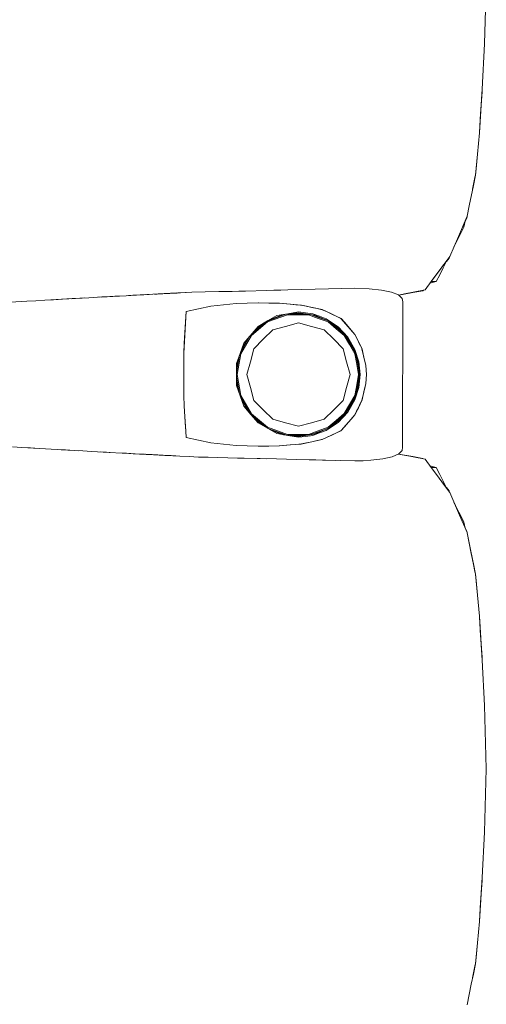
# Model space of a CAD drawing. Header units: millimetres. Extents: x -261 to 187, y -214 to 106.
# Tile 741 of 1056: x -203.131 to -202.776, y 7.965 to 8.716. Entities that reach past the tile are written whole.
import ezdxf

# ---------------------------------------------------------------- set-up
doc = ezdxf.new("R2010")
doc.units = ezdxf.units.MM
doc.header["$LTSCALE"] = 0.005
doc.header["$MEASUREMENT"] = 0
doc.layers.add('IFC-Elemento de mobília-Contorno', color=9, linetype='Continuous', lineweight=5)

msp = doc.modelspace()

# ---------------------------------------------------------------- linework, layer by layer
at = {"layer": 'IFC-Elemento de mobília-Contorno', "lineweight": 5}
for p, q in [((-202.77687, 8.69727), (-202.7756, 8.74562)), ((-202.77876, 8.66273), (-202.77687, 8.69727)), ((-202.77982, 8.64598), (-202.77876, 8.66273)), ((-202.77969, 8.64711), (-202.77876, 8.66273)), ((-202.77888, 8.66054), (-202.77884, 8.66131)), ((-202.77969, 8.64711), (-202.77888, 8.66054)), ((-202.77997, 8.64371), (-202.77969, 8.64711)), ((-202.78089, 8.62922), (-202.77982, 8.64598)), ((-202.78086, 8.62964), (-202.77993, 8.64413)), ((-202.78242, 8.61316), (-202.78089, 8.62922)), ((-202.78088, 8.62948), (-202.78086, 8.62964)), ((-202.78394, 8.5971), (-202.78242, 8.61316)), ((-202.78334, 8.60196), (-202.78242, 8.61316)), ((-202.78394, 8.5971), (-202.78334, 8.60196)), ((-202.78608, 8.58632), (-202.78402, 8.5965)), ((-202.78605, 8.58648), (-202.78402, 8.5965)), ((-202.78563, 8.58852), (-202.78402, 8.5965)), ((-202.7855, 8.58925), (-202.78394, 8.5971)), ((-202.78402, 8.5965), (-202.78395, 8.59705)), ((-202.78861, 8.57356), (-202.7855, 8.58925)), ((-202.78612, 8.58609), (-202.78563, 8.58852)), ((-202.79016, 8.56571), (-202.78861, 8.57356)), ((-202.79678, 8.55032), (-202.79016, 8.56571)), ((-202.79189, 8.56135), (-202.79046, 8.5646)), ((-202.79046, 8.5646), (-202.7903, 8.56538)), ((-202.79678, 8.55032), (-202.79347, 8.55802)), ((-202.79535, 8.55226), (-202.79271, 8.55744)), ((-202.79271, 8.55744), (-202.79175, 8.56203)), ((-202.8034, 8.53494), (-202.79678, 8.55032)), ((-202.80009, 8.54263), (-202.79678, 8.55032)), ((-202.798, 8.54704), (-202.79535, 8.55226)), ((-202.80026, 8.54224), (-202.798, 8.54704)), ((-202.80008, 8.54266), (-202.798, 8.54704)), ((-202.81761, 8.51593), (-202.8034, 8.53494)), ((-202.80605, 8.53123), (-202.804, 8.53378)), ((-202.804, 8.53378), (-202.80362, 8.53465)), ((-202.81288, 8.52227), (-202.80814, 8.5286)), ((-202.81117, 8.52116), (-202.80853, 8.52634)), ((-202.8105, 8.52543), (-202.80814, 8.5286)), ((-202.80853, 8.52634), (-202.8059, 8.53152)), ((-202.80814, 8.52859), (-202.80814, 8.5286)), ((-202.8059, 8.53152), (-202.80578, 8.53176)), ((-202.81761, 8.51593), (-202.81288, 8.52227)), ((-202.8138, 8.51598), (-202.81117, 8.52116)), ((-202.81288, 8.52227), (-202.8105, 8.52543)), ((-202.82235, 8.50959), (-202.81761, 8.51593)), ((-202.81858, 8.51463), (-202.8138, 8.51598)), ((-202.81761, 8.51593), (-202.8138, 8.51598)), ((-203.07885, 8.50363), (-203.07219, 8.504)), ((-203.07219, 8.504), (-203.05696, 8.50483)), ((-203.07219, 8.504), (-203.06542, 8.50437)), ((-203.07219, 8.504), (-203.0688, 8.50419)), ((-203.07103, 8.50406), (-203.0688, 8.50419)), ((-203.07065, 8.50408), (-203.06696, 8.50429)), ((-203.06886, 8.50418), (-203.06696, 8.50429)), ((-203.0688, 8.50419), (-203.06542, 8.50437)), ((-203.06696, 8.50429), (-203.06489, 8.5044)), ((-203.06542, 8.50437), (-203.05696, 8.50483)), ((-203.06542, 8.50437), (-203.06203, 8.50455)), ((-203.06489, 8.5044), (-203.06281, 8.50451)), ((-203.06281, 8.50451), (-203.0608, 8.50462)), ((-203.06281, 8.50451), (-203.06084, 8.50462)), ((-203.06229, 8.50454), (-203.06048, 8.50464)), ((-203.06203, 8.50455), (-203.05865, 8.50474)), ((-203.06203, 8.50455), (-203.06084, 8.50462)), ((-203.06178, 8.50457), (-203.05889, 8.50472)), ((-203.05865, 8.50474), (-203.05696, 8.50483)), ((-203.05748, 8.5048), (-203.05614, 8.50487)), ((-203.05696, 8.50483), (-203.05526, 8.50492)), ((-203.05526, 8.50492), (-203.05018, 8.5052)), ((-203.05018, 8.5052), (-203.0451, 8.50547)), ((-203.05018, 8.5052), (-203.0468, 8.50538)), ((-203.05018, 8.5052), (-203.04849, 8.50529)), ((-203.04849, 8.50529), (-203.0468, 8.50538)), ((-203.0451, 8.50547), (-203.04373, 8.50555)), ((-203.04373, 8.50555), (-203.04236, 8.50562)), ((-203.04236, 8.50562), (-203.03414, 8.50606)), ((-203.04236, 8.50562), (-203.03962, 8.50576)), ((-203.03962, 8.50576), (-203.03825, 8.50584)), ((-203.03825, 8.50584), (-203.03551, 8.50598)), ((-203.03825, 8.50584), (-203.03688, 8.50591)), ((-203.038, 8.50585), (-203.03793, 8.50585)), ((-203.03793, 8.50585), (-203.03783, 8.50586)), ((-203.03793, 8.50585), (-203.03782, 8.50586)), ((-203.03688, 8.50591), (-203.03551, 8.50598)), ((-203.03439, 8.50604), (-203.03378, 8.50608)), ((-203.03421, 8.50605), (-203.03276, 8.50612)), ((-203.03414, 8.50606), (-203.02591, 8.50649)), ((-203.03378, 8.50608), (-203.03285, 8.50612)), ((-203.03378, 8.50608), (-203.03292, 8.50612)), ((-203.03276, 8.50612), (-203.03, 8.50627)), ((-203.02865, 8.50634), (-203.0266, 8.50645)), ((-203.02865, 8.50634), (-203.02728, 8.50642)), ((-203.02728, 8.50642), (-203.02591, 8.50649)), ((-203.0266, 8.50645), (-203.02591, 8.50649)), ((-203.02591, 8.50649), (-203.02317, 8.50663)), ((-203.02454, 8.50656), (-203.02317, 8.50663)), ((-203.02454, 8.50656), (-203.02385, 8.5066)), ((-203.02385, 8.5066), (-203.02317, 8.50663)), ((-203.02317, 8.50663), (-203.02227, 8.50668)), ((-203.02227, 8.50668), (-203.01687, 8.50696)), ((-203.02227, 8.50668), (-203.02047, 8.50677)), ((-203.02227, 8.50668), (-203.02137, 8.50673)), ((-203.02137, 8.50673), (-203.02047, 8.50677)), ((-203.02047, 8.50677), (-203.01867, 8.50687)), ((-203.02047, 8.50677), (-203.01957, 8.50682)), ((-203.01957, 8.50682), (-203.01777, 8.50691)), ((-203.01867, 8.50687), (-203.01642, 8.50698)), ((-203.01777, 8.50691), (-203.01642, 8.50698)), ((-203.01687, 8.50696), (-203.01462, 8.50707)), ((-203.01642, 8.50698), (-203.01462, 8.50707)), ((-203.01642, 8.50698), (-203.01597, 8.507)), ((-203.01597, 8.507), (-203.01507, 8.50705)), ((-203.01507, 8.50705), (-203.01417, 8.5071)), ((-203.01462, 8.50707), (-203.01327, 8.50715)), ((-203.01462, 8.50707), (-203.01417, 8.5071)), ((-203.01417, 8.5071), (-203.01192, 8.50721)), ((-203.01417, 8.5071), (-203.01237, 8.50719)), ((-203.01282, 8.50717), (-203.01192, 8.50721)), ((-203.01192, 8.50721), (-203.01166, 8.50723)), ((-203.01166, 8.50723), (-203.01057, 8.50728)), ((-203.01166, 8.50723), (-203.01102, 8.50726)), ((-203.01166, 8.50723), (-203.01147, 8.50724)), ((-203.01057, 8.50728), (-203.00922, 8.50735)), ((-203.01057, 8.50728), (-203.00967, 8.50733)), ((-203.01057, 8.50728), (-203.01012, 8.50731)), ((-203.01012, 8.50731), (-203.00015, 8.50782)), ((-203.00967, 8.50733), (-203.00922, 8.50735)), ((-203.00922, 8.50735), (-203.00015, 8.50782)), ((-203.00922, 8.50735), (-203.00877, 8.50738)), ((-203.00877, 8.50738), (-203.00015, 8.50782)), ((-203.00015, 8.50782), (-202.98992, 8.50805)), ((-202.98992, 8.50805), (-202.97969, 8.50827)), ((-202.97969, 8.50827), (-202.97458, 8.50838)), ((-202.97458, 8.50838), (-202.96947, 8.5085)), ((-202.96947, 8.5085), (-202.95924, 8.50872)), ((-202.96947, 8.5085), (-202.96435, 8.50861)), ((-202.96435, 8.50861), (-202.95924, 8.50872)), ((-202.95924, 8.50872), (-202.94314, 8.50917)), ((-202.94314, 8.50917), (-202.93778, 8.50932)), ((-202.93778, 8.50932), (-202.91631, 8.50992)), ((-202.93778, 8.50932), (-202.92705, 8.50962)), ((-202.93778, 8.50932), (-202.93241, 8.50947)), ((-202.93241, 8.50947), (-202.92705, 8.50962)), ((-202.92705, 8.50962), (-202.91631, 8.50992)), ((-202.91631, 8.50992), (-202.87582, 8.51082)), ((-202.89607, 8.51037), (-202.87582, 8.51082)), ((-202.89607, 8.51037), (-202.88594, 8.5106)), ((-202.88594, 8.5106), (-202.87582, 8.51082)), ((-202.87582, 8.51082), (-202.86501, 8.51046)), ((-202.86501, 8.51046), (-202.85558, 8.50949)), ((-202.85558, 8.50949), (-202.84802, 8.50789)), ((-202.84802, 8.50789), (-202.84269, 8.50571)), ((-202.84269, 8.50571), (-202.83979, 8.50313)), ((-202.84268, 8.5057), (-202.83805, 8.50659)), ((-202.8426, 8.50563), (-202.83959, 8.50617)), ((-202.83959, 8.50617), (-202.83175, 8.50757)), ((-202.83805, 8.50659), (-202.8302, 8.50809)), ((-202.83175, 8.50757), (-202.82392, 8.50896)), ((-202.8302, 8.50809), (-202.82235, 8.50959)), ((-202.82392, 8.50896), (-202.82362, 8.50935)), ((-202.82392, 8.50896), (-202.82361, 8.50935)), ((-203.14743, 8.49972), (-203.12592, 8.50096)), ((-203.12592, 8.50096), (-203.11914, 8.50135)), ((-203.11914, 8.50135), (-203.11237, 8.50174)), ((-203.11237, 8.50174), (-203.09881, 8.50251)), ((-203.11237, 8.50174), (-203.10559, 8.50213)), ((-203.10569, 8.50212), (-203.10364, 8.50224)), ((-203.10559, 8.50213), (-203.09881, 8.50251)), ((-203.10364, 8.50224), (-203.09953, 8.50247)), ((-203.10319, 8.50226), (-203.09953, 8.50247)), ((-203.10214, 8.50232), (-203.09953, 8.50247)), ((-203.09953, 8.50247), (-203.09076, 8.50296)), ((-203.09953, 8.50247), (-203.09139, 8.50293)), ((-203.09881, 8.50251), (-203.08883, 8.50307)), ((-203.09215, 8.50289), (-203.08883, 8.50307)), ((-203.09139, 8.50293), (-203.08883, 8.50307)), ((-203.08883, 8.50307), (-203.07885, 8.50363)), ((-203.08883, 8.50307), (-203.08217, 8.50344)), ((-203.08883, 8.50307), (-203.0855, 8.50326)), ((-203.0855, 8.50326), (-203.08217, 8.50344)), ((-203.00453, 8.49304), (-202.98572, 8.49711)), ((-202.99513, 8.49507), (-202.98572, 8.49711)), ((-202.98572, 8.49711), (-202.96642, 8.49916)), ((-202.98572, 8.49711), (-202.97607, 8.49814)), ((-202.97607, 8.49814), (-202.96642, 8.49916)), ((-202.96642, 8.49916), (-202.94932, 8.49971)), ((-202.96642, 8.49916), (-202.95801, 8.49944)), ((-202.95801, 8.49944), (-202.94959, 8.49971)), ((-202.94964, 8.49971), (-202.94153, 8.49957)), ((-202.94959, 8.49971), (-202.94953, 8.4997)), ((-202.94932, 8.49971), (-202.93339, 8.49944)), ((-202.94153, 8.49957), (-202.93347, 8.49944)), ((-202.93347, 8.49944), (-202.92518, 8.4987)), ((-202.93339, 8.49944), (-202.92501, 8.49868)), ((-202.92518, 8.4987), (-202.91689, 8.49796)), ((-202.92501, 8.49868), (-202.92082, 8.4983)), ((-202.92082, 8.4983), (-202.91663, 8.49792)), ((-202.91721, 8.49799), (-202.91684, 8.49794)), ((-202.91689, 8.49796), (-202.90091, 8.49457)), ((-202.91663, 8.49792), (-202.91266, 8.49707)), ((-202.91266, 8.49707), (-202.90866, 8.49621)), ((-202.90869, 8.49622), (-202.90472, 8.49537)), ((-202.83979, 8.50313), (-202.8394, 8.50038)), ((-202.83942, 8.38978), (-202.8394, 8.50038)), ((-203.00639, 8.46106), (-203.00453, 8.49304)), ((-203.00593, 8.46906), (-203.00453, 8.49304)), ((-203.00546, 8.47705), (-203.00453, 8.49304)), ((-203.005, 8.48504), (-203.00453, 8.49304)), ((-203.00453, 8.49304), (-202.99513, 8.49507)), ((-202.94249, 8.48592), (-202.93525, 8.49005)), ((-202.94242, 8.48515), (-202.92734, 8.49062)), ((-202.94206, 8.48614), (-202.9285, 8.49107)), ((-202.94042, 8.4871), (-202.93022, 8.49088)), ((-202.93525, 8.49005), (-202.92706, 8.49143)), ((-202.93022, 8.49088), (-202.91886, 8.49215)), ((-202.92734, 8.49062), (-202.91131, 8.49062)), ((-202.92706, 8.49143), (-202.91886, 8.49281)), ((-202.92524, 8.49143), (-202.9138, 8.49143)), ((-202.91886, 8.49281), (-202.91343, 8.49213)), ((-202.91886, 8.49215), (-202.90676, 8.49044)), ((-202.91343, 8.49213), (-202.908, 8.49144)), ((-202.91131, 8.49062), (-202.90378, 8.48788)), ((-202.90951, 8.49083), (-202.90351, 8.48864)), ((-202.908, 8.49144), (-202.90287, 8.48953)), ((-202.90676, 8.49044), (-202.89551, 8.48567)), ((-202.90472, 8.49537), (-202.90075, 8.49452)), ((-202.90287, 8.48953), (-202.89774, 8.48763)), ((-202.90121, 8.49463), (-202.90075, 8.49452)), ((-202.90091, 8.49457), (-202.89369, 8.49123)), ((-202.90075, 8.49452), (-202.89711, 8.49281)), ((-202.89711, 8.49281), (-202.89347, 8.4911)), ((-202.89369, 8.49123), (-202.88647, 8.48789)), ((-202.89347, 8.4911), (-202.88618, 8.48768)), ((-203.00593, 8.46906), (-203.005, 8.48504)), ((-203.00546, 8.47705), (-203.005, 8.48504)), ((-202.96047, 8.46905), (-202.94973, 8.48179)), ((-202.95473, 8.47484), (-202.94242, 8.48515)), ((-202.95367, 8.47681), (-202.94446, 8.48451)), ((-202.95039, 8.48047), (-202.94188, 8.48627)), ((-202.94973, 8.48179), (-202.94249, 8.48592)), ((-202.93853, 8.47912), (-202.9287, 8.48176)), ((-202.9287, 8.48176), (-202.91886, 8.48439)), ((-202.91886, 8.48439), (-202.90902, 8.48176)), ((-202.90902, 8.48176), (-202.89919, 8.47912)), ((-202.90378, 8.48788), (-202.89624, 8.48514)), ((-202.90351, 8.48864), (-202.89665, 8.48615)), ((-202.89774, 8.48763), (-202.8932, 8.4846)), ((-202.89624, 8.48514), (-202.89008, 8.47998)), ((-202.89572, 8.48576), (-202.88957, 8.48061)), ((-202.89551, 8.48567), (-202.88587, 8.47818)), ((-202.8932, 8.4846), (-202.88866, 8.48157)), ((-202.88866, 8.48157), (-202.88121, 8.4736)), ((-202.88682, 8.48805), (-202.88641, 8.48781)), ((-202.88647, 8.48789), (-202.87582, 8.47568)), ((-202.88647, 8.48789), (-202.88381, 8.48483)), ((-202.88618, 8.48768), (-202.88359, 8.48468)), ((-202.88359, 8.48468), (-202.881, 8.48168)), ((-202.881, 8.48168), (-202.87841, 8.47868)), ((-203.00593, 8.46906), (-203.00546, 8.47705)), ((-203.00529, 8.48001), (-203.00529, 8.48002)), ((-202.96291, 8.46236), (-202.95617, 8.47401)), ((-202.9628, 8.46091), (-202.95473, 8.47484)), ((-202.95801, 8.47196), (-202.95039, 8.48047)), ((-202.94574, 8.47192), (-202.93853, 8.47912)), ((-202.89919, 8.47912), (-202.89199, 8.47192)), ((-202.89008, 8.47998), (-202.88392, 8.47482)), ((-202.88957, 8.48061), (-202.88446, 8.47633)), ((-202.88587, 8.47818), (-202.87847, 8.46846)), ((-202.88392, 8.47482), (-202.87989, 8.46786)), ((-202.87841, 8.47868), (-202.87582, 8.47568)), ((-202.87582, 8.47568), (-202.87451, 8.47298)), ((-202.87582, 8.47568), (-202.87041, 8.46438)), ((-202.87582, 8.47568), (-202.87447, 8.47285)), ((-203.00639, 8.46106), (-203.00593, 8.46906)), ((-202.96333, 8.46121), (-202.96047, 8.46905)), ((-202.96254, 8.46338), (-202.95798, 8.472)), ((-202.95294, 8.46472), (-202.94574, 8.47192)), ((-202.89199, 8.47192), (-202.88478, 8.46472)), ((-202.88195, 8.47303), (-202.8792, 8.46827)), ((-202.88121, 8.4736), (-202.87582, 8.4642)), ((-202.87989, 8.46786), (-202.87587, 8.46091)), ((-202.8792, 8.46827), (-202.87642, 8.46348)), ((-202.87847, 8.46846), (-202.87382, 8.45716)), ((-202.87451, 8.47298), (-202.87321, 8.47029)), ((-202.87447, 8.47285), (-202.87311, 8.47002)), ((-202.87447, 8.47285), (-202.87041, 8.46438)), ((-202.87321, 8.47029), (-202.87191, 8.4676)), ((-202.87311, 8.47002), (-202.87041, 8.46438)), ((-202.87311, 8.47002), (-202.87176, 8.4672)), ((-202.87191, 8.4676), (-202.8706, 8.46491)), ((-203.00639, 8.44505), (-203.00639, 8.46106)), ((-202.96619, 8.45338), (-202.96333, 8.46121)), ((-202.9661, 8.44698), (-202.96382, 8.45987)), ((-202.9661, 8.45076), (-202.96388, 8.45973)), ((-202.9656, 8.44505), (-202.9628, 8.46091)), ((-202.95557, 8.45488), (-202.95294, 8.46472)), ((-202.88478, 8.46472), (-202.88215, 8.45488)), ((-202.87587, 8.46091), (-202.87446, 8.45298)), ((-202.87582, 8.4642), (-202.87288, 8.45483)), ((-202.87481, 8.45955), (-202.87367, 8.45312)), ((-202.8706, 8.46491), (-202.87054, 8.46464)), ((-202.87054, 8.46464), (-202.86902, 8.45842)), ((-202.87041, 8.46438), (-202.86892, 8.45816)), ((-202.86919, 8.45914), (-202.86892, 8.45816)), ((-202.96619, 8.45338), (-202.96619, 8.4367)), ((-202.95821, 8.44505), (-202.95557, 8.45488)), ((-202.88215, 8.45488), (-202.87951, 8.44505)), ((-202.87446, 8.45298), (-202.87306, 8.44505)), ((-202.87382, 8.45716), (-202.87224, 8.44505)), ((-202.87367, 8.45312), (-202.87224, 8.44505)), ((-202.87288, 8.45483), (-202.87189, 8.44504)), ((-202.86902, 8.45842), (-202.86823, 8.45518)), ((-202.86899, 8.4584), (-202.8685, 8.45633)), ((-202.86892, 8.45816), (-202.86743, 8.45193)), ((-202.8685, 8.45633), (-202.86743, 8.45193)), ((-202.86823, 8.45518), (-202.86743, 8.45193)), ((-202.86743, 8.45193), (-202.86686, 8.44504)), ((-203.00639, 8.42903), (-203.00639, 8.44505)), ((-202.9661, 8.43933), (-202.9661, 8.45076)), ((-202.9656, 8.44505), (-202.9628, 8.42918)), ((-202.95821, 8.44505), (-202.95557, 8.43521)), ((-202.88215, 8.43521), (-202.87951, 8.44505)), ((-202.87446, 8.43712), (-202.87306, 8.44505)), ((-202.87382, 8.43293), (-202.87224, 8.44505)), ((-202.8733, 8.43907), (-202.87224, 8.44505)), ((-202.87288, 8.43524), (-202.87189, 8.44504)), ((-202.86743, 8.43816), (-202.86686, 8.44504)), ((-202.96619, 8.4367), (-202.96047, 8.42104)), ((-202.9661, 8.44311), (-202.96382, 8.43021)), ((-202.9661, 8.43933), (-202.96387, 8.43034)), ((-202.87587, 8.42919), (-202.87446, 8.43712)), ((-202.87481, 8.43054), (-202.8733, 8.43907)), ((-202.86892, 8.43193), (-202.86743, 8.43816)), ((-202.8685, 8.43376), (-202.86743, 8.43816)), ((-202.86823, 8.43491), (-202.86743, 8.43816)), ((-203.00639, 8.42903), (-203.00593, 8.42104)), ((-202.9628, 8.42918), (-202.95473, 8.41525)), ((-202.95557, 8.43521), (-202.95294, 8.42537)), ((-202.88478, 8.42537), (-202.88215, 8.43521)), ((-202.87989, 8.42223), (-202.87587, 8.42919)), ((-202.87847, 8.42164), (-202.87382, 8.43293)), ((-202.87582, 8.42589), (-202.87288, 8.43524)), ((-202.8706, 8.42518), (-202.86902, 8.43167)), ((-202.87041, 8.42572), (-202.86892, 8.43193)), ((-202.86919, 8.43095), (-202.86892, 8.43193)), ((-202.86902, 8.43167), (-202.86823, 8.43491)), ((-202.869, 8.43167), (-202.8685, 8.43376)), ((-202.96292, 8.42773), (-202.95617, 8.41607)), ((-202.96255, 8.42673), (-202.95801, 8.41813)), ((-202.95294, 8.42537), (-202.94574, 8.41817)), ((-202.89199, 8.41817), (-202.88478, 8.42537)), ((-202.88587, 8.41191), (-202.87847, 8.42164)), ((-202.88392, 8.41527), (-202.87989, 8.42223)), ((-202.88194, 8.41707), (-202.8792, 8.42182)), ((-202.88121, 8.41649), (-202.87582, 8.42589)), ((-202.8792, 8.42182), (-202.87643, 8.4266)), ((-202.87582, 8.41442), (-202.87041, 8.42572)), ((-202.87321, 8.4198), (-202.87191, 8.42249)), ((-202.87311, 8.42007), (-202.87176, 8.42289)), ((-202.87191, 8.42249), (-202.8706, 8.42518)), ((-202.87176, 8.42289), (-202.87041, 8.42572)), ((-203.00593, 8.42104), (-203.00546, 8.41304)), ((-203.00593, 8.42104), (-203.005, 8.40505)), ((-202.96047, 8.42104), (-202.95509, 8.41467)), ((-202.95801, 8.41813), (-202.95039, 8.40962)), ((-202.95509, 8.41467), (-202.94971, 8.40829)), ((-202.95473, 8.41525), (-202.94242, 8.40495)), ((-202.94574, 8.41817), (-202.93853, 8.41097)), ((-202.89919, 8.41097), (-202.89199, 8.41817)), ((-202.89008, 8.41011), (-202.88392, 8.41527)), ((-202.88957, 8.40948), (-202.88446, 8.41376)), ((-202.88866, 8.40853), (-202.88121, 8.41649)), ((-202.88381, 8.40526), (-202.87582, 8.41442)), ((-202.87841, 8.41142), (-202.87582, 8.41442)), ((-202.87582, 8.41442), (-202.87447, 8.41724)), ((-202.87582, 8.41442), (-202.87451, 8.41711)), ((-202.87451, 8.41711), (-202.87321, 8.4198)), ((-202.87447, 8.41724), (-202.87311, 8.42007)), ((-203.00546, 8.41304), (-203.00482, 8.40199)), ((-203.00546, 8.41304), (-203.005, 8.40505)), ((-203.00546, 8.41304), (-203.00545, 8.41287)), ((-202.95367, 8.41329), (-202.94446, 8.40558)), ((-202.95039, 8.40962), (-202.94189, 8.40383)), ((-202.94971, 8.40829), (-202.93525, 8.40004)), ((-202.93853, 8.41097), (-202.9287, 8.40834)), ((-202.9287, 8.40834), (-202.91886, 8.4057)), ((-202.91886, 8.4057), (-202.90902, 8.40834)), ((-202.90902, 8.40834), (-202.89919, 8.41097)), ((-202.89624, 8.40495), (-202.89008, 8.41011)), ((-202.89573, 8.40432), (-202.88957, 8.40948)), ((-202.89551, 8.40442), (-202.88587, 8.41191)), ((-202.8932, 8.4055), (-202.88866, 8.40853)), ((-202.88618, 8.40241), (-202.881, 8.40841)), ((-202.88359, 8.40541), (-202.881, 8.40841)), ((-202.881, 8.40841), (-202.87841, 8.41142)), ((-203.005, 8.40505), (-203.00482, 8.40199)), ((-203.00482, 8.40199), (-203.00482, 8.40198)), ((-203.00482, 8.40199), (-203.00482, 8.40198)), ((-203.00482, 8.40198), (-203.00453, 8.39705)), ((-203.00482, 8.40198), (-203.00453, 8.39705)), ((-202.94242, 8.40495), (-202.92734, 8.39948)), ((-202.94214, 8.40398), (-202.9285, 8.39902)), ((-202.94042, 8.40299), (-202.93022, 8.39922)), ((-202.93525, 8.40004), (-202.92703, 8.39866)), ((-202.93022, 8.39922), (-202.91886, 8.39794)), ((-202.92734, 8.39948), (-202.91131, 8.39948)), ((-202.92706, 8.39866), (-202.91886, 8.39728)), ((-202.92524, 8.39866), (-202.91379, 8.39866)), ((-202.91886, 8.39794), (-202.90676, 8.39966)), ((-202.91343, 8.39796), (-202.908, 8.39865)), ((-202.91131, 8.39948), (-202.90378, 8.40222)), ((-202.90951, 8.39927), (-202.90351, 8.40145)), ((-202.908, 8.39865), (-202.90287, 8.40056)), ((-202.90676, 8.39966), (-202.89551, 8.40442)), ((-202.90378, 8.40222), (-202.89624, 8.40495)), ((-202.90351, 8.40145), (-202.89658, 8.40396)), ((-202.90287, 8.40056), (-202.89774, 8.40246)), ((-202.90091, 8.39552), (-202.89369, 8.39886)), ((-202.89774, 8.40246), (-202.8932, 8.4055)), ((-202.89711, 8.39728), (-202.89347, 8.39899)), ((-202.89369, 8.39886), (-202.88647, 8.40221)), ((-202.89347, 8.39899), (-202.88618, 8.40241)), ((-202.88682, 8.40204), (-202.88641, 8.40228)), ((-202.88647, 8.40221), (-202.88637, 8.40232)), ((-202.88647, 8.40221), (-202.88637, 8.40232)), ((-202.88618, 8.40241), (-202.88359, 8.40541)), ((-203.00453, 8.39705), (-202.98577, 8.39299)), ((-203.00453, 8.39705), (-202.99515, 8.39502)), ((-202.99515, 8.39502), (-202.98577, 8.39299)), ((-202.98577, 8.39299), (-202.96642, 8.39093)), ((-202.98577, 8.39299), (-202.97609, 8.39196)), ((-202.97609, 8.39196), (-202.96642, 8.39093)), ((-202.93347, 8.39066), (-202.92518, 8.39139)), ((-202.93339, 8.39066), (-202.92501, 8.39141)), ((-202.92518, 8.39139), (-202.91689, 8.39213)), ((-202.92501, 8.39141), (-202.92082, 8.39179)), ((-202.92082, 8.39179), (-202.91663, 8.39217)), ((-202.91886, 8.39728), (-202.91343, 8.39796)), ((-202.91745, 8.39208), (-202.91663, 8.39217)), ((-202.91689, 8.39213), (-202.90091, 8.39552)), ((-202.91663, 8.39217), (-202.91266, 8.39302)), ((-202.91266, 8.39302), (-202.90866, 8.39387)), ((-202.90869, 8.39387), (-202.90472, 8.39472)), ((-202.90472, 8.39472), (-202.90075, 8.39557)), ((-202.90121, 8.39546), (-202.90075, 8.39557)), ((-202.90075, 8.39557), (-202.89711, 8.39728)), ((-203.13701, 8.38992), (-203.12989, 8.38951)), ((-203.12989, 8.38951), (-203.12317, 8.38912)), ((-203.12989, 8.38951), (-203.103, 8.38796)), ((-203.12989, 8.38951), (-203.11644, 8.38873)), ((-203.12317, 8.38912), (-203.11644, 8.38873)), ((-203.103, 8.38796), (-203.09973, 8.38778)), ((-203.09983, 8.38778), (-203.0899, 8.38723)), ((-203.09977, 8.38778), (-203.09317, 8.38741)), ((-203.09974, 8.38778), (-203.09964, 8.38777)), ((-203.09973, 8.38778), (-203.09645, 8.38759)), ((-203.09973, 8.38778), (-203.09843, 8.38771)), ((-203.09645, 8.38759), (-203.09317, 8.38741)), ((-203.09317, 8.38741), (-203.08662, 8.38704)), ((-203.0899, 8.38723), (-203.08334, 8.38686)), ((-203.08334, 8.38686), (-203.07679, 8.38649)), ((-203.07679, 8.38649), (-203.06337, 8.38576)), ((-203.07008, 8.38612), (-203.06751, 8.38598)), ((-203.07008, 8.38612), (-203.06673, 8.38594)), ((-203.06751, 8.38598), (-203.06527, 8.38586)), ((-203.06673, 8.38594), (-203.06337, 8.38576)), ((-203.06527, 8.38586), (-203.06304, 8.38574)), ((-203.06337, 8.38576), (-203.05331, 8.38521)), ((-203.06304, 8.38574), (-203.06242, 8.3857)), ((-203.05331, 8.38521), (-203.05163, 8.38512)), ((-203.05163, 8.38512), (-203.04995, 8.38503)), ((-203.04995, 8.38503), (-203.0483, 8.38494)), ((-203.0483, 8.38494), (-203.04666, 8.38485)), ((-203.04666, 8.38485), (-203.04336, 8.38468)), ((-203.04666, 8.38485), (-203.045, 8.38476)), ((-203.04666, 8.38485), (-203.04006, 8.3845)), ((-203.045, 8.38476), (-203.04336, 8.38468)), ((-203.04006, 8.3845), (-203.02851, 8.38389)), ((-203.04006, 8.3845), (-203.03841, 8.38442)), ((-203.03841, 8.38442), (-203.03676, 8.38433)), ((-203.03749, 8.38436), (-203.0362, 8.3843)), ((-203.03676, 8.38433), (-203.03511, 8.38424)), ((-203.0362, 8.3843), (-203.03396, 8.38418)), ((-203.03569, 8.38427), (-203.03508, 8.38424)), ((-203.03543, 8.38426), (-203.03508, 8.38424)), ((-203.03511, 8.38424), (-203.03346, 8.38415)), ((-203.03403, 8.38418), (-203.03284, 8.38412)), ((-203.03396, 8.38418), (-203.03172, 8.38406)), ((-203.03346, 8.38415), (-203.03181, 8.38407)), ((-203.03346, 8.38415), (-203.02851, 8.38389)), ((-203.03181, 8.38407), (-203.02851, 8.38389)), ((-203.03181, 8.38407), (-203.03051, 8.384)), ((-203.03181, 8.38407), (-203.02934, 8.38393)), ((-203.03172, 8.38406), (-203.03051, 8.384)), ((-203.03172, 8.38406), (-203.0293, 8.38393)), ((-203.03051, 8.384), (-203.0293, 8.38393)), ((-203.02934, 8.38393), (-203.02851, 8.38389)), ((-203.02851, 8.38389), (-203.02686, 8.3838)), ((-203.02686, 8.3838), (-203.02604, 8.38376)), ((-203.02604, 8.38376), (-203.02356, 8.38363)), ((-203.02604, 8.38376), (-203.02521, 8.38372)), ((-203.02521, 8.38372), (-203.02439, 8.38367)), ((-203.02439, 8.38367), (-203.02356, 8.38363)), ((-203.02356, 8.38363), (-203.02218, 8.38356)), ((-202.96642, 8.39093), (-202.94932, 8.39038)), ((-202.96642, 8.39093), (-202.94952, 8.39038)), ((-202.94964, 8.39039), (-202.94153, 8.39052)), ((-202.94959, 8.39039), (-202.94953, 8.39039)), ((-202.94932, 8.39038), (-202.93339, 8.39066)), ((-202.94153, 8.39052), (-202.93347, 8.39066)), ((-202.84742, 8.38239), (-202.84241, 8.38455)), ((-202.84276, 8.3844), (-202.83805, 8.3835)), ((-202.84262, 8.38446), (-202.83175, 8.38252)), ((-202.84262, 8.38446), (-202.83959, 8.38392)), ((-202.84261, 8.38447), (-202.82392, 8.38113)), ((-202.84252, 8.38445), (-202.83971, 8.38709)), ((-202.83971, 8.38709), (-202.83942, 8.38978)), ((-202.83959, 8.38392), (-202.83175, 8.38252)), ((-203.02218, 8.38356), (-203.02079, 8.38349)), ((-203.02079, 8.38349), (-203.0201, 8.38345)), ((-203.0201, 8.38345), (-203.01871, 8.38338)), ((-203.0201, 8.38345), (-203.01663, 8.38327)), ((-203.0201, 8.38345), (-203.01801, 8.38335)), ((-203.01871, 8.38338), (-203.01801, 8.38335)), ((-203.01801, 8.38335), (-203.01663, 8.38327)), ((-203.01801, 8.38335), (-203.01732, 8.38331)), ((-203.01732, 8.38331), (-203.01385, 8.38313)), ((-203.01732, 8.38331), (-203.01593, 8.38324)), ((-203.01732, 8.38331), (-203.01663, 8.38327)), ((-203.01663, 8.38327), (-203.01247, 8.38306)), ((-203.01663, 8.38327), (-203.01455, 8.38317)), ((-203.01663, 8.38327), (-203.01524, 8.3832)), ((-203.01455, 8.38317), (-203.01247, 8.38306)), ((-203.01385, 8.38313), (-203.01247, 8.38306)), ((-203.01247, 8.38306), (-203.00938, 8.38291)), ((-203.00938, 8.38291), (-203.0023, 8.38254)), ((-203.0023, 8.38254), (-202.99521, 8.38218)), ((-202.99521, 8.38218), (-202.98774, 8.382)), ((-202.98774, 8.382), (-202.98028, 8.38181)), ((-202.98028, 8.38181), (-202.97282, 8.38163)), ((-202.97282, 8.38163), (-202.95043, 8.38109)), ((-202.97282, 8.38163), (-202.9355, 8.38073)), ((-202.97282, 8.38163), (-202.96535, 8.38145)), ((-202.96535, 8.38145), (-202.95043, 8.38109)), ((-202.95043, 8.38109), (-202.9355, 8.38073)), ((-202.95043, 8.38109), (-202.94296, 8.38091)), ((-202.9355, 8.38073), (-202.92804, 8.38055)), ((-202.92804, 8.38055), (-202.92058, 8.38037)), ((-202.92058, 8.38037), (-202.87582, 8.37927)), ((-202.92058, 8.38037), (-202.90566, 8.38)), ((-202.92058, 8.38037), (-202.89074, 8.37964)), ((-202.90566, 8.38), (-202.89074, 8.37964)), ((-202.87582, 8.37927), (-202.8695, 8.3794)), ((-202.8695, 8.3794), (-202.86359, 8.37973)), ((-202.86359, 8.37973), (-202.85459, 8.38076)), ((-202.85459, 8.38076), (-202.84742, 8.38239)), ((-202.83805, 8.3835), (-202.8302, 8.382)), ((-202.83175, 8.38252), (-202.82392, 8.38113)), ((-202.8302, 8.382), (-202.82235, 8.3805)), ((-202.82392, 8.38113), (-202.82362, 8.38074)), ((-202.82392, 8.38113), (-202.82361, 8.38074)), ((-202.82235, 8.3805), (-202.81761, 8.37416)), ((-202.81858, 8.37546), (-202.8138, 8.37411)), ((-202.81761, 8.37416), (-202.8138, 8.37411)), ((-202.81761, 8.37416), (-202.81288, 8.36783)), ((-202.8138, 8.37411), (-202.81117, 8.36893)), ((-202.81117, 8.36893), (-202.80853, 8.36375)), ((-202.81288, 8.36783), (-202.80814, 8.36149)), ((-202.80853, 8.36375), (-202.8059, 8.35857)), ((-202.80814, 8.36149), (-202.8034, 8.35515)), ((-202.80605, 8.35887), (-202.804, 8.35631)), ((-202.80605, 8.35887), (-202.804, 8.35631)), ((-202.80605, 8.35887), (-202.804, 8.35631)), ((-202.8059, 8.35857), (-202.80578, 8.35833)), ((-202.804, 8.35631), (-202.80362, 8.35544)), ((-202.8034, 8.35515), (-202.79678, 8.33977)), ((-202.80026, 8.34785), (-202.798, 8.34304)), ((-202.80009, 8.34746), (-202.798, 8.34305)), ((-202.80009, 8.34746), (-202.79678, 8.33977)), ((-202.798, 8.34305), (-202.79535, 8.33783)), ((-202.79678, 8.33977), (-202.7903, 8.32471)), ((-202.79678, 8.33977), (-202.79347, 8.33207)), ((-202.79535, 8.33783), (-202.79271, 8.33265)), ((-202.79271, 8.33265), (-202.79175, 8.32806)), ((-202.79189, 8.32875), (-202.79046, 8.32549)), ((-202.79046, 8.32549), (-202.7903, 8.32471)), ((-202.79046, 8.32549), (-202.7903, 8.32471)), ((-202.7903, 8.32471), (-202.79016, 8.32438)), ((-202.79016, 8.32438), (-202.78394, 8.293)), ((-202.79016, 8.32438), (-202.78705, 8.30869)), ((-202.79016, 8.32438), (-202.78861, 8.31653)), ((-202.78861, 8.31653), (-202.78705, 8.30869)), ((-202.78705, 8.30869), (-202.7855, 8.30084)), ((-202.78618, 8.30427), (-202.78563, 8.30157)), ((-202.78611, 8.30395), (-202.78563, 8.30157)), ((-202.78563, 8.30157), (-202.78402, 8.2936)), ((-202.7855, 8.30084), (-202.78394, 8.293)), ((-202.78402, 8.2936), (-202.78395, 8.29305)), ((-202.78394, 8.293), (-202.78242, 8.27694)), ((-202.78394, 8.293), (-202.78334, 8.28814)), ((-202.78334, 8.28814), (-202.78242, 8.27694)), ((-202.78242, 8.27694), (-202.78089, 8.26087)), ((-202.78089, 8.26087), (-202.77982, 8.24412)), ((-202.78088, 8.26061), (-202.78086, 8.26045)), ((-202.78086, 8.26045), (-202.77993, 8.24597)), ((-202.77997, 8.24641), (-202.77969, 8.24299)), ((-202.77982, 8.24412), (-202.77876, 8.22736)), ((-202.77969, 8.24299), (-202.77876, 8.22736)), ((-202.77969, 8.24299), (-202.77888, 8.22955)), ((-202.77888, 8.22955), (-202.77884, 8.22878)), ((-202.77876, 8.22736), (-202.77687, 8.19282)), ((-202.77687, 8.19282), (-202.7756, 8.14447)), ((-202.77687, 8.19282), (-202.7756, 8.14448)), ((-202.77687, 8.09612), (-202.7756, 8.14447)), ((-202.77876, 8.06159), (-202.77687, 8.09612)), ((-202.77982, 8.04483), (-202.77876, 8.06159)), ((-202.77969, 8.04596), (-202.77876, 8.06159)), ((-202.77969, 8.04596), (-202.77888, 8.0594)), ((-202.77888, 8.0594), (-202.77884, 8.06017)), ((-202.77997, 8.04258), (-202.77969, 8.04596)), ((-202.78089, 8.02807), (-202.77982, 8.04483)), ((-202.78086, 8.0285), (-202.77993, 8.043)), ((-202.78242, 8.01201), (-202.78089, 8.02807)), ((-202.78088, 8.02834), (-202.78086, 8.0285)), ((-202.78394, 7.99595), (-202.78242, 8.01201)), ((-202.78334, 8.00081), (-202.78242, 8.01201)), ((-202.7861, 7.98504), (-202.78402, 7.99536)), ((-202.78607, 7.98521), (-202.78402, 7.99536)), ((-202.78563, 7.98738), (-202.78402, 7.99536)), ((-202.7855, 7.98811), (-202.78394, 7.99595)), ((-202.78402, 7.99536), (-202.78395, 7.9959)), ((-202.78394, 7.99595), (-202.78334, 8.00081)), ((-202.78705, 7.98026), (-202.7855, 7.98811)), ((-202.78615, 7.98481), (-202.78563, 7.98738)), ((-202.78861, 7.97241), (-202.78705, 7.98026)), ((-202.79016, 7.96457), (-202.78861, 7.97241))]:
    msp.add_line(p, q, dxfattribs=at)

doc.saveas('drawing.dxf')
